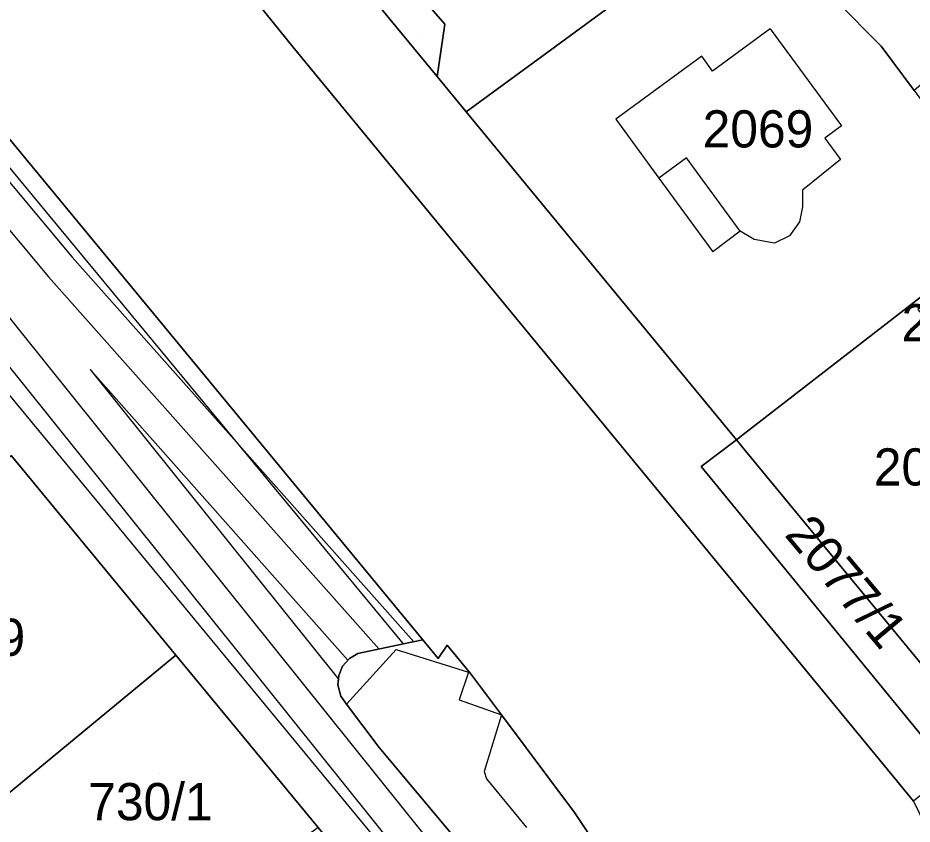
# Model space of a CAD drawing. Extents: x -263423 to -261326, y -1240067 to -1237864.
# Drawn here: x -262656.81 to -262608.71, y -1239041.69 to -1238998.33 of the extents above; entities that cross this region are included whole.
import ezdxf

# ---------------------------------------------------------------- set-up
doc = ezdxf.new("R2010")
doc.units = 0
for name, color, linetype in [('body_kn', 7, 'Continuous'), ('kladpar_druhypozemkov', 7, 'Continuous'), ('kladpar_hranice', 7, 'Continuous'), ('kladpar_parcelnecisla', 7, 'Continuous'), ('kladpar_plochy', 7, 'Continuous'), ('linie', 7, 'Continuous'), ('tarchy_linie', 7, 'Continuous'), ('zappar_hrandruhpozemk', 7, 'Continuous')]:
    doc.layers.add(name, color=color, linetype=linetype)

msp = doc.modelspace()

# ---------------------------------------------------------------- linework, layer by layer
at = {"layer": 'body_kn'}
for p, q in [((-262633.84, -1238998.67), (-262633.84, -1238998.67)), ((-262633.84, -1238998.67), (-262633.84, -1238998.67)), ((-262616.34, -1238998.92), (-262616.34, -1238998.92)), ((-262642.03, -1238999.89), (-262642.03, -1238999.89)), ((-262634.04, -1239000.01), (-262634.04, -1239000.01)), ((-262627.89, -1238999.86), (-262627.89, -1238999.86)), ((-262610.38, -1238999.85), (-262610.38, -1238999.85)), ((-262610.38, -1238999.85), (-262610.38, -1238999.85)), ((-262620.03, -1239000.38), (-262620.03, -1239000.38)), ((-262634.26, -1239001.48), (-262634.26, -1239001.48)), ((-262619.44, -1239001.19), (-262619.44, -1239001.19)), ((-262619.44, -1239001.19), (-262619.44, -1239001.19)), ((-262632.69, -1239003.38), (-262632.69, -1239003.38)), ((-262624.65, -1239003.77), (-262624.65, -1239003.77)), ((-262624.65, -1239003.77), (-262624.65, -1239003.77)), ((-262612.51, -1239004.14), (-262612.51, -1239004.14)), ((-262613.41, -1239004.8), (-262613.41, -1239004.8)), ((-262620.85, -1239005.86), (-262620.85, -1239005.86)), ((-262612.56, -1239005.95), (-262612.56, -1239005.95)), ((-262612.56, -1239005.95), (-262612.56, -1239005.95)), ((-262622.34, -1239006.95), (-262622.34, -1239006.95)), ((-262622.34, -1239006.95), (-262622.34, -1239006.95)), ((-262614.61, -1239007.6), (-262614.61, -1239007.6)), ((-262614.61, -1239008.5), (-262614.61, -1239008.5)), ((-262614.76, -1239009.3), (-262614.76, -1239009.3)), ((-262617.96, -1239009.8), (-262617.96, -1239009.8)), ((-262617.96, -1239009.8), (-262617.96, -1239009.8)), ((-262615.31, -1239010.05), (-262615.31, -1239010.05)), ((-262617.21, -1239010.25), (-262617.21, -1239010.25)), ((-262616.11, -1239010.45), (-262616.11, -1239010.45)), ((-262619.43, -1239010.92), (-262619.43, -1239010.92)), ((-262653.89, -1239011.19), (-262653.89, -1239011.19)), ((-262655.16, -1239012.25), (-262655.16, -1239012.25)), ((-262652.93, -1239017.24), (-262652.93, -1239017.24)), ((-262617.72, -1239020.68), (-262617.72, -1239020.68)), ((-262618.16, -1239021.02), (-262618.16, -1239021.02)), ((-262617.69, -1239021.59), (-262617.69, -1239021.59)), ((-262620.05, -1239022.46), (-262620.05, -1239022.46)), ((-262620.05, -1239022.46), (-262620.05, -1239022.46)), ((-262635.03, -1239031.78), (-262635.03, -1239031.78)), ((-262636.06, -1239032), (-262636.06, -1239032)), ((-262636.06, -1239032), (-262636.06, -1239032)), ((-262635.52, -1239031.89), (-262635.52, -1239031.89)), ((-262633.72, -1239032.07), (-262633.72, -1239032.07)), ((-262648.31, -1239032.61), (-262648.31, -1239032.61)), ((-262648.31, -1239032.61), (-262648.31, -1239032.61)), ((-262638.52, -1239032.52), (-262638.52, -1239032.52)), ((-262637.38, -1239032.28), (-262637.38, -1239032.28)), ((-262636.46, -1239032.29), (-262636.46, -1239032.29)), ((-262639.35, -1239033.2), (-262639.35, -1239033.2)), ((-262639.06, -1239032.87), (-262639.06, -1239032.87)), ((-262638.98, -1239032.78), (-262638.98, -1239032.78)), ((-262634.2, -1239032.78), (-262634.2, -1239032.78)), ((-262639.55, -1239033.7), (-262639.55, -1239033.7)), ((-262632.58, -1239033.52), (-262632.58, -1239033.52)), ((-262632.47, -1239033.59), (-262632.47, -1239033.59)), ((-262639.57, -1239033.89), (-262639.57, -1239033.89)), ((-262639.6, -1239034.2), (-262639.6, -1239034.2)), ((-262639.44, -1239034.8), (-262639.44, -1239034.8)), ((-262633.08, -1239035.01), (-262633.08, -1239035.01)), ((-262639.14, -1239035.23), (-262639.14, -1239035.23)), ((-262639.14, -1239035.23), (-262639.14, -1239035.23)), ((-262630.8, -1239035.82), (-262630.8, -1239035.82)), ((-262630.8, -1239035.82), (-262630.8, -1239035.82)), ((-262637.38, -1239037.56), (-262637.38, -1239037.56)), ((-262637.38, -1239037.56), (-262637.38, -1239037.56)), ((-262631.73, -1239038.86), (-262631.73, -1239038.86)), ((-262631.6, -1239039.26), (-262631.6, -1239039.26)), ((-262609.53, -1239039.36), (-262609.53, -1239039.36)), ((-262626.88, -1239041.06), (-262626.88, -1239041.06))]:
    msp.add_line(p, q, dxfattribs=at)
at = {"layer": 'kladpar_druhypozemkov'}
for p, q in [((-262635.1, -1238999.34), (-262635.1, -1238999.34)), ((-262616.89, -1239003.38), (-262616.89, -1239003.38)), ((-262617.61, -1239024.69), (-262617.61, -1239024.69)), ((-262649.18, -1239038.96), (-262649.18, -1239038.96))]:
    msp.add_line(p, q, dxfattribs=at)
at = {"layer": 'kladpar_hranice'}
for points in [[(-262658.49, -1238948.33), (-262667.57, -1238959.46), (-262655.11, -1238975.16), (-262644.24, -1238989.32), (-262638.33, -1238996.54), (-262634.26, -1239001.48), (-262632.69, -1239003.38), (-262618.16, -1239021.02), (-262620.05, -1239022.46), (-262606.64, -1239038.83), (-262608.63, -1239040.45), (-262609.53, -1239039.36), (-262642.03, -1238999.89), (-262650.84, -1238988.96), (-262673.42, -1238961.39), (-262677.76, -1238956.15), (-262678.49, -1238954.41), (-262672.82, -1238949.33)], [(-262673.42, -1238961.39), (-262650.84, -1238988.96), (-262642.03, -1238999.89), (-262609.53, -1239039.36), (-262608.63, -1239040.45), (-262592.67, -1239073.4), (-262592.49, -1239073.91), (-262591.58, -1239076.02), (-262590.8, -1239077.63), (-262589.77, -1239080.19), (-262588.69, -1239082.82), (-262576.44, -1239111.62)], [(-262625.02, -1238987.86), (-262624.76, -1238987.22), (-262628.28, -1238982.88), (-262624.9, -1238980.42), (-262623.39, -1238982.66), (-262618.68, -1238989.62), (-262618.31, -1238990.19), (-262617.75, -1238992.42), (-262627.89, -1238999.86), (-262632.69, -1239003.38), (-262634.26, -1239001.48), (-262634.04, -1239000.01), (-262633.84, -1238998.67), (-262635.54, -1238996.69), (-262638.33, -1238996.54), (-262644.24, -1238989.32), (-262640.35, -1238986.04), (-262633.05, -1238994.74), (-262625.02, -1238987.86)], [(-262613.52, -1238985.65), (-262606.92, -1238994.22), (-262603.58, -1238997.99), (-262605.75, -1238999.82), (-262608.6, -1239002.23), (-262610.38, -1238999.85), (-262617.75, -1238992.42), (-262618.31, -1238990.19), (-262618.68, -1238989.62), (-262613.52, -1238985.65)], [(-262610.38, -1238999.85), (-262608.6, -1239002.23), (-262603.2, -1239009.45), (-262617.72, -1239020.68), (-262618.16, -1239021.02), (-262632.69, -1239003.38), (-262627.89, -1238999.86), (-262617.75, -1238992.42), (-262610.38, -1238999.85)], [(-262633.84, -1238998.67), (-262634.04, -1239000.01), (-262634.26, -1239001.48), (-262638.33, -1238996.54), (-262635.54, -1238996.69), (-262633.84, -1238998.67)], [(-262661.32, -1238999.95), (-262635.03, -1239031.78), (-262636.06, -1239032), (-262638.52, -1239032.52), (-262638.98, -1239032.78), (-262639.35, -1239033.2), (-262639.55, -1239033.7), (-262639.6, -1239034.2), (-262639.44, -1239034.8), (-262639.14, -1239035.23), (-262637.38, -1239037.56), (-262631.72, -1239044.32)], [(-262623.57, -1239046.03), (-262626.88, -1239041.06), (-262630.8, -1239035.82), (-262632.47, -1239033.59), (-262633.72, -1239032.07), (-262634.2, -1239032.78), (-262635.03, -1239031.78), (-262661.32, -1238999.95)], [(-262603.2, -1239009.45), (-262601.6, -1239008.21), (-262600.55, -1239007.4), (-262604.47, -1239010.71), (-262608.4, -1239014.02), (-262604.6, -1239018.53), (-262600.66, -1239015.23), (-262596.71, -1239011.97), (-262597.17, -1239011.42), (-262597.46, -1239011.08), (-262593.75, -1239007.89), (-262592.99, -1239007.24), (-262586.86, -1239013.92), (-262592.74, -1239018.68), (-262596.51, -1239022.03), (-262599.99, -1239025.13), (-262598.63, -1239026.75), (-262606.61, -1239035.03), (-262617.69, -1239021.59), (-262618.16, -1239021.02), (-262617.72, -1239020.68), (-262603.2, -1239009.45)], [(-262620.05, -1239022.46), (-262618.16, -1239021.02), (-262617.69, -1239021.59), (-262606.61, -1239035.03), (-262604.69, -1239037.23), (-262606.64, -1239038.83), (-262620.05, -1239022.46)], [(-262664, -1239027.62), (-262657.17, -1239021.87), (-262648.31, -1239032.61), (-262663.18, -1239044.86), (-262663.44, -1239045.1), (-262670.15, -1239050.23), (-262673.24, -1239052.52), (-262674.42, -1239051.03), (-262676.02, -1239049.09), (-262682.67, -1239054.34), (-262688.05, -1239047.62), (-262686.11, -1239046.07), (-262681.14, -1239042.05), (-262664, -1239027.62)], [(-262610.42, -1239095.63), (-262611.92, -1239091.91), (-262614.4, -1239086.08), (-262614.88, -1239084.99), (-262620.68, -1239071.96), (-262621.04, -1239070.62), (-262625.14, -1239060.81), (-262626.93, -1239058.54), (-262632.57, -1239051.7), (-262640.66, -1239041.88), (-262648.31, -1239032.61), (-262657.17, -1239021.87)], [(-262637.38, -1239037.56), (-262639.14, -1239035.23), (-262639.44, -1239034.8), (-262639.6, -1239034.2), (-262639.55, -1239033.7), (-262639.35, -1239033.2), (-262638.98, -1239032.78), (-262638.52, -1239032.52), (-262636.06, -1239032), (-262635.03, -1239031.78), (-262634.2, -1239032.78), (-262633.72, -1239032.07), (-262632.47, -1239033.59), (-262630.8, -1239035.82), (-262626.88, -1239041.06), (-262623.57, -1239046.03)], [(-262648.31, -1239032.61), (-262640.66, -1239041.88), (-262650.19, -1239048.95), (-262654.21, -1239044.03), (-262660.34, -1239048.86), (-262661.77, -1239047.11), (-262663.44, -1239045.1), (-262663.18, -1239044.86), (-262648.31, -1239032.61)], [(-262631.72, -1239044.32), (-262637.38, -1239037.56)]]:
    msp.add_lwpolyline(points, dxfattribs=at)
at = {"layer": 'kladpar_plochy'}
for points in [[(-262658.49, -1238948.33), (-262667.57, -1238959.46), (-262655.11, -1238975.16), (-262644.24, -1238989.32), (-262638.33, -1238996.54), (-262634.26, -1239001.48), (-262632.69, -1239003.38), (-262618.16, -1239021.02), (-262620.05, -1239022.46), (-262606.64, -1239038.83), (-262608.63, -1239040.45), (-262609.53, -1239039.36), (-262642.03, -1238999.89), (-262650.84, -1238988.96), (-262673.42, -1238961.39), (-262677.76, -1238956.15), (-262678.49, -1238954.41), (-262672.82, -1238949.33)], [(-262673.42, -1238961.39), (-262650.84, -1238988.96), (-262642.03, -1238999.89), (-262609.53, -1239039.36), (-262608.63, -1239040.45), (-262592.67, -1239073.4), (-262592.49, -1239073.91), (-262591.58, -1239076.02), (-262590.8, -1239077.63), (-262589.77, -1239080.19), (-262588.69, -1239082.82), (-262576.44, -1239111.62)], [(-262661.32, -1238999.95), (-262635.03, -1239031.78), (-262636.06, -1239032), (-262638.52, -1239032.52), (-262638.98, -1239032.78), (-262639.35, -1239033.2), (-262639.55, -1239033.7), (-262639.6, -1239034.2), (-262639.44, -1239034.8), (-262639.14, -1239035.23), (-262637.38, -1239037.56), (-262631.72, -1239044.32)], [(-262623.57, -1239046.03), (-262626.88, -1239041.06), (-262630.8, -1239035.82), (-262632.47, -1239033.59), (-262633.72, -1239032.07), (-262634.2, -1239032.78), (-262635.03, -1239031.78), (-262661.32, -1238999.95)], [(-262610.42, -1239095.63), (-262611.92, -1239091.91), (-262614.4, -1239086.08), (-262614.88, -1239084.99), (-262620.68, -1239071.96), (-262621.04, -1239070.62), (-262625.14, -1239060.81), (-262626.93, -1239058.54), (-262632.57, -1239051.7), (-262640.66, -1239041.88), (-262648.31, -1239032.61), (-262657.17, -1239021.87)], [(-262631.72, -1239044.32), (-262637.38, -1239037.56), (-262639.14, -1239035.23), (-262639.44, -1239034.8), (-262639.6, -1239034.2), (-262639.55, -1239033.7), (-262639.35, -1239033.2), (-262638.98, -1239032.78), (-262638.52, -1239032.52), (-262636.06, -1239032), (-262635.03, -1239031.78), (-262634.2, -1239032.78), (-262633.72, -1239032.07), (-262632.47, -1239033.59), (-262630.8, -1239035.82), (-262626.88, -1239041.06), (-262623.57, -1239046.03)]]:
    msp.add_lwpolyline(points, dxfattribs=at)
for points in [[(-262625.02, -1238987.86), (-262624.76, -1238987.22), (-262628.28, -1238982.88), (-262624.9, -1238980.42), (-262623.39, -1238982.66), (-262618.68, -1238989.62), (-262618.31, -1238990.19), (-262617.75, -1238992.42), (-262627.89, -1238999.86), (-262632.69, -1239003.38), (-262634.26, -1239001.48), (-262634.04, -1239000.01), (-262633.84, -1238998.67), (-262635.54, -1238996.69), (-262638.33, -1238996.54), (-262644.24, -1238989.32), (-262640.35, -1238986.04), (-262633.05, -1238994.74)], [(-262613.52, -1238985.65), (-262606.92, -1238994.22), (-262603.58, -1238997.99), (-262605.75, -1238999.82), (-262608.6, -1239002.23), (-262610.38, -1238999.85), (-262617.75, -1238992.42), (-262618.31, -1238990.19), (-262618.68, -1238989.62)], [(-262610.38, -1238999.85), (-262608.6, -1239002.23), (-262603.2, -1239009.45), (-262617.72, -1239020.68), (-262618.16, -1239021.02), (-262632.69, -1239003.38), (-262627.89, -1238999.86), (-262617.75, -1238992.42)], [(-262633.84, -1238998.67), (-262634.04, -1239000.01), (-262634.26, -1239001.48), (-262638.33, -1238996.54), (-262635.54, -1238996.69)], [(-262603.2, -1239009.45), (-262601.6, -1239008.21), (-262600.55, -1239007.4), (-262604.47, -1239010.71), (-262608.4, -1239014.02), (-262604.6, -1239018.53), (-262600.66, -1239015.23), (-262596.71, -1239011.97), (-262597.17, -1239011.42), (-262597.46, -1239011.08), (-262593.75, -1239007.89), (-262592.99, -1239007.24), (-262586.86, -1239013.92), (-262592.74, -1239018.68), (-262596.51, -1239022.03), (-262599.99, -1239025.13), (-262598.63, -1239026.75), (-262606.61, -1239035.03), (-262617.69, -1239021.59), (-262618.16, -1239021.02), (-262617.72, -1239020.68)], [(-262620.05, -1239022.46), (-262618.16, -1239021.02), (-262617.69, -1239021.59), (-262606.61, -1239035.03), (-262604.69, -1239037.23), (-262606.64, -1239038.83)], [(-262664, -1239027.62), (-262657.17, -1239021.87), (-262648.31, -1239032.61), (-262663.18, -1239044.86), (-262663.44, -1239045.1), (-262670.15, -1239050.23), (-262673.24, -1239052.52), (-262674.42, -1239051.03), (-262676.02, -1239049.09), (-262682.67, -1239054.34), (-262688.05, -1239047.62), (-262686.11, -1239046.07), (-262681.14, -1239042.05)], [(-262648.31, -1239032.61), (-262640.66, -1239041.88), (-262650.19, -1239048.95), (-262654.21, -1239044.03), (-262660.34, -1239048.86), (-262661.77, -1239047.11), (-262663.44, -1239045.1), (-262663.18, -1239044.86)]]:
    msp.add_lwpolyline(points, close=True, dxfattribs=at)
at = {"layer": 'linie'}
msp.add_lwpolyline([(-262657.17, -1239021.87), (-262648.31, -1239032.61), (-262640.66, -1239041.88), (-262632.57, -1239051.7), (-262626.93, -1239058.54), (-262625.14, -1239060.81), (-262621.04, -1239070.62), (-262620.68, -1239071.96), (-262614.88, -1239084.99), (-262614.4, -1239086.08), (-262611.92, -1239091.91), (-262610.42, -1239095.63)], dxfattribs=at)
at = {"layer": 'tarchy_linie'}
for points in [[(-262823.44, -1238815.81), (-262776.95, -1238871.07), (-262733.23, -1238922.61), (-262725.17, -1238932.27), (-262697.62, -1238966.13), (-262660.79, -1239010.09), (-262627.92, -1239051.04), (-262613.69, -1239082.95)], [(-262794.83, -1238843.89), (-262760.13, -1238886.38), (-262724.19, -1238929.18), (-262690.18, -1238970.32), (-262655.16, -1239012.25), (-262637.38, -1239032.28)], [(-262722.93, -1238928.12), (-262688.91, -1238969.27), (-262653.89, -1239011.19), (-262635.52, -1239031.89), (-262636.06, -1239032), (-262637.38, -1239032.28), (-262638.52, -1239032.52), (-262638.98, -1239032.78), (-262639.06, -1239032.87), (-262652.93, -1239017.24), (-262639.57, -1239033.89), (-262639.6, -1239034.2), (-262639.44, -1239034.8), (-262639.14, -1239035.23), (-262637.38, -1239037.56), (-262631.72, -1239044.32), (-262626.28, -1239050.79), (-262612.21, -1239082.29), (-262613.69, -1239082.95), (-262615.2, -1239083.61), (-262622.16, -1239067.93), (-262625.14, -1239060.81), (-262625.58, -1239060.26)], [(-262625.58, -1239060.26), (-262629.21, -1239052.07), (-262662.05, -1239011.15), (-262698.9, -1238967.17), (-262726.44, -1238933.33)]]:
    msp.add_lwpolyline(points, dxfattribs=at)
at = {"layer": 'zappar_hrandruhpozemk'}
for p, q in [((-262616.34, -1238998.92), (-262619.44, -1239001.19)), ((-262672.67, -1239000), (-262625.25, -1239057.37)), ((-262636.06, -1239032), (-262662.58, -1238999.94)), ((-262624.65, -1239003.77), (-262622.34, -1239006.95)), ((-262620.85, -1239005.86), (-262622.34, -1239006.95)), ((-262617.96, -1239009.8), (-262620.85, -1239005.86)), ((-262622.34, -1239006.95), (-262619.43, -1239010.92)), ((-262615.31, -1239010.05), (-262616.11, -1239010.45)), ((-262639.14, -1239035.23), (-262636.46, -1239032.29)), ((-262633.08, -1239035.01), (-262630.8, -1239035.82)), ((-262631.6, -1239039.26), (-262629.45, -1239041.87))]:
    msp.add_line(p, q, dxfattribs=at)
for points in [[(-262616.34, -1238998.92), (-262612.51, -1239004.14), (-262613.41, -1239004.8), (-262612.56, -1239005.95)], [(-262619.44, -1239001.19), (-262620.03, -1239000.38), (-262624.65, -1239003.77)], [(-262612.56, -1239005.95), (-262614.61, -1239007.6), (-262614.61, -1239008.5), (-262614.76, -1239009.3), (-262615.31, -1239010.05)], [(-262616.11, -1239010.45), (-262617.21, -1239010.25), (-262617.96, -1239009.8), (-262619.43, -1239010.92)], [(-262636.46, -1239032.29), (-262632.58, -1239033.52), (-262633.08, -1239035.01)], [(-262630.8, -1239035.82), (-262631.73, -1239038.86), (-262631.6, -1239039.26)]]:
    msp.add_lwpolyline(points, dxfattribs=at)

# ---------------------------------------------------------------- texts
at = {"layer": 'kladpar_parcelnecisla'}
for s, p in [('2069', (-262619.978, -1239005.3)), ('2068/4', (-262609.28, -1239015.72)), ('2068/1', (-262610.77, -1239023.48)), ('729', (-262660.878, -1239032.64)), ('730/1', (-262653.026, -1239041.48))]:
    msp.add_text(s, height=2, dxfattribs=at).set_placement(p)
msp.add_text('2077/1', height=2, rotation=310, dxfattribs=at).set_placement((-262615.626, -1239026.143))

doc.saveas('drawing.dxf')
